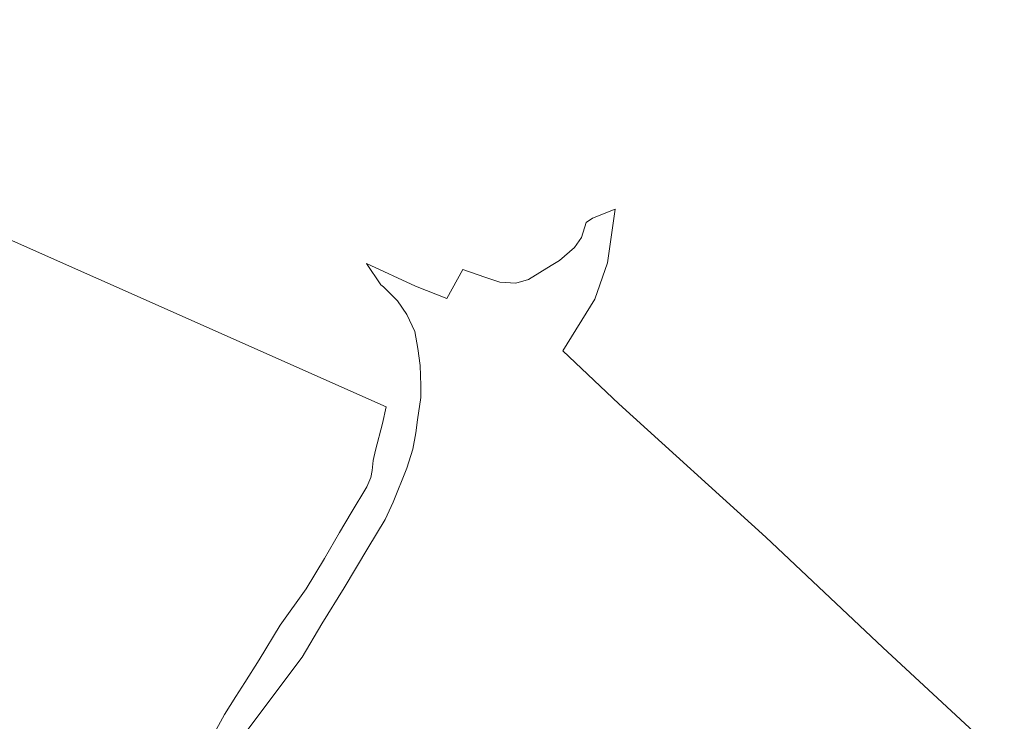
# Model space of a CAD drawing. Extents: x 184422 to 188298, y 343471 to 350189.
# Tile 503 of 513: x 187085 to 187346, y 349830 to 350016. Entities that reach past the tile are written whole.
import ezdxf

# ---------------------------------------------------------------- set-up
doc = ezdxf.new("R2010")
doc.units = 0
doc.layers.add('B-WA-GR-GRAS-GV', color=252, linetype='Continuous', lineweight=13)
doc.layers.add('B-WA-OG-WATER-GV', color=252, linetype='Continuous', lineweight=18)

msp = doc.modelspace()

# ---------------------------------------------------------------- linework, layer by layer
at = {"layer": 'B-WA-GR-GRAS-GV', "flags": 128}
msp.add_lwpolyline([(187357.297, 349809.208), (187313.797, 349849.542), (187282.797, 349878.708), (187243.964, 349914.042), (187229.13, 349928.042), (187237.63, 349941.708), (187240.964, 349951.375), (187242.964, 349965.542), (187236.964, 349963.208), (187235.309, 349962.053), (187234.025, 349958.023), (187232.237, 349955.407), (187228.2, 349951.983), (187226.041, 349950.652), (187220.064, 349946.967), (187216.717, 349945.973), (187212.442, 349946.271), (187208.458, 349947.527), (187208.443, 349947.523), (187202.63, 349949.542), (187198.464, 349941.875), (187190.13, 349945.208), (187177.13, 349951.208), (187180.969, 349945.567), (187181.286, 349945.261), (187181.65, 349944.982), (187185.378, 349941.315), (187187.863, 349937.705), (187189.993, 349933.132), (187190.745, 349928.663), (187191.359, 349924.132), (187191.563, 349918.875), (187191.528, 349915.718), (187190.655, 349909.8), (187190.19, 349906.328), (187189.436, 349902.051), (187187.866, 349897.027), (187184.25, 349887.963), (187182.105, 349883.449), (187177.517, 349875.801), (187171.263, 349865.321), (187165.313, 349855.816), (187160.152, 349847.011), (187133.85, 349811.938)], dxfattribs=at)
msp.add_lwpolyline([(187357.297, 349809.208), (187313.797, 349849.542), (187282.797, 349878.708), (187243.964, 349914.042), (187229.13, 349928.042), (187237.63, 349941.708), (187240.964, 349951.375), (187242.964, 349965.542), (187236.964, 349963.208), (187235.309, 349962.053), (187234.025, 349958.023), (187232.237, 349955.407), (187228.2, 349951.983), (187226.041, 349950.652), (187220.064, 349946.967), (187216.717, 349945.973), (187212.442, 349946.271), (187208.458, 349947.527), (187208.443, 349947.523), (187202.63, 349949.542), (187198.464, 349941.875), (187190.13, 349945.208), (187177.13, 349951.208), (187180.969, 349945.567), (187181.286, 349945.261), (187181.65, 349944.982), (187185.378, 349941.315), (187187.863, 349937.705), (187189.993, 349933.132), (187190.745, 349928.663), (187191.359, 349924.132), (187191.563, 349918.875), (187191.528, 349915.718), (187190.655, 349909.8), (187190.19, 349906.328), (187189.436, 349902.051), (187187.866, 349897.027), (187184.25, 349887.963), (187182.105, 349883.449), (187177.517, 349875.801), (187171.263, 349865.321), (187165.313, 349855.816), (187160.152, 349847.011), (187133.85, 349811.938)], dxfattribs=at)
msp.add_lwpolyline([(187357.297, 349809.208), (187313.797, 349849.542), (187282.797, 349878.708), (187243.964, 349914.042), (187229.13, 349928.042), (187237.63, 349941.708), (187240.964, 349951.375), (187242.964, 349965.542), (187236.964, 349963.208), (187235.309, 349962.053), (187234.025, 349958.023), (187232.237, 349955.407), (187228.2, 349951.983), (187226.041, 349950.652), (187220.064, 349946.967), (187216.717, 349945.973), (187212.442, 349946.271), (187208.458, 349947.527), (187208.443, 349947.523), (187202.63, 349949.542), (187198.464, 349941.875), (187190.13, 349945.208), (187177.13, 349951.208), (187180.969, 349945.567), (187181.286, 349945.261), (187181.65, 349944.982), (187185.378, 349941.315), (187187.863, 349937.705), (187189.993, 349933.132), (187190.745, 349928.663), (187191.359, 349924.132), (187191.563, 349918.875), (187191.528, 349915.718), (187190.655, 349909.8), (187190.19, 349906.328), (187189.436, 349902.051), (187187.866, 349897.027), (187184.25, 349887.963), (187182.105, 349883.449), (187177.517, 349875.801), (187171.263, 349865.321), (187165.313, 349855.816), (187160.152, 349847.011), (187133.85, 349811.938)], dxfattribs=at)
at = {"layer": 'B-WA-OG-WATER-GV', "flags": 128}
msp.add_lwpolyline([(187036.918, 349666.863), (187095.594, 349825.749), (187127.786, 349811.643), (187130.827, 349817.065), (187135.975, 349825.204), (187139.57, 349831.798), (187142.599, 349836.571), (187145.013, 349840.243), (187148.783, 349846.297), (187154.336, 349855.425), (187161.18, 349865.086), (187166.076, 349873.109), (187170.029, 349880.018), (187173.123, 349885.161), (187177.267, 349892.051), (187178.349, 349894.539), (187178.651, 349896.415), (187178.9, 349899.033), (187179.556, 349901.756), (187181.369, 349908.863), (187182.404, 349913.254), (186951.792, 350015.699)], dxfattribs=at)
msp.add_lwpolyline([(187036.918, 349666.863), (187095.594, 349825.749), (187127.786, 349811.643), (187130.827, 349817.065), (187135.975, 349825.204), (187139.57, 349831.798), (187142.599, 349836.571), (187145.013, 349840.243), (187148.783, 349846.297), (187154.336, 349855.425), (187161.18, 349865.086), (187166.076, 349873.109), (187170.029, 349880.018), (187173.123, 349885.161), (187177.267, 349892.051), (187178.349, 349894.539), (187178.651, 349896.415), (187178.9, 349899.033), (187179.556, 349901.756), (187181.369, 349908.863), (187182.404, 349913.254), (186951.792, 350015.699)], dxfattribs=at)
msp.add_lwpolyline([(187036.918, 349666.863), (187095.594, 349825.749), (187127.786, 349811.643), (187130.827, 349817.065), (187135.975, 349825.204), (187139.57, 349831.798), (187142.599, 349836.571), (187145.013, 349840.243), (187148.783, 349846.297), (187154.336, 349855.425), (187161.18, 349865.086), (187166.076, 349873.109), (187170.029, 349880.018), (187173.123, 349885.161), (187177.267, 349892.051), (187178.349, 349894.539), (187178.651, 349896.415), (187178.9, 349899.033), (187179.556, 349901.756), (187181.369, 349908.863), (187182.404, 349913.254), (186951.792, 350015.699)], dxfattribs=at)

doc.saveas('drawing.dxf')
